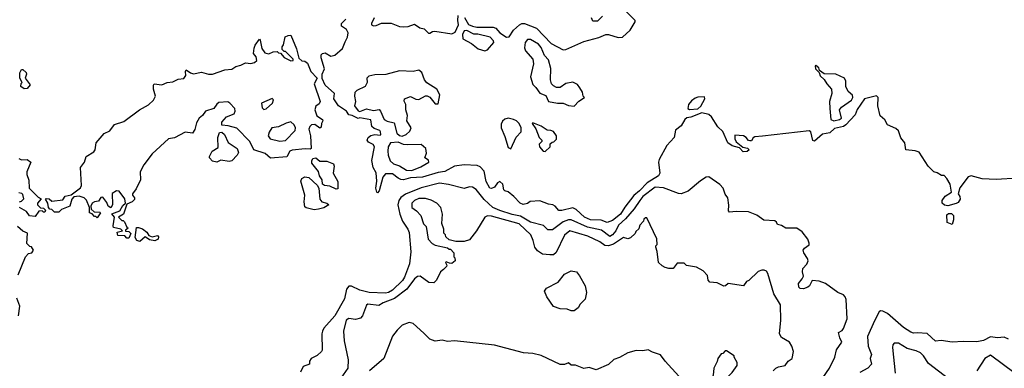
# Model space of a CAD drawing. Extents: x 2239805 to 2396427, y 665731 to 772158.
# Tile 317 of 326: x 2361771 to 2368935, y 741364 to 743902. Entities that reach past the tile are written whole.
import ezdxf

# ---------------------------------------------------------------- set-up
doc = ezdxf.new("R2010")
doc.units = 0

msp = doc.modelspace()

# ---------------------------------------------------------------- linework, layer by layer
at = {"layer": '0CON05XD'}
for points in [[(2364350.8, 743915), (2364330, 743875), (2364330, 743865), (2364345, 743856.2), (2364365, 743858.8), (2364405, 743877.5), (2364475, 743875.6), (2364535, 743853.1), (2364565, 743848.6), (2364597.1, 743852.9), (2364645, 743870), (2364683.1, 743843.1), (2364715, 743835.7), (2364745, 743804.4), (2364755, 743803.1), (2364775, 743815.7), (2364792.1, 743817.9), (2364915, 743798), (2364939.1, 743810.9), (2364963.8, 743865), (2364958, 743895), (2364961.7, 743931.7)], [(2365007.3, 743917.3), (2365036.4, 743866.4), (2365065, 743853.3), (2365098.3, 743848.3), (2365216.4, 743846.4), (2365235, 743840), (2365265, 743806.7), (2365314.2, 743774.2), (2365333.9, 743776.1), (2365363.3, 743825), (2365406.7, 743865), (2365425, 743874), (2365445, 743874), (2365530.6, 743840.6), (2365637.6, 743727.6), (2365725, 743681.2), (2365745.9, 743684.1), (2365875, 743743.8), (2365985, 743772), (2366035, 743793.8), (2366055, 743793.8), (2366125, 743771.2), (2366157.5, 743775), (2366213.3, 743825), (2366250, 743885), (2366250, 743895), (2366170, 743975)], [(2366013, 743927), (2365975, 743890), (2365941.7, 743891.7), (2365932.5, 743915)], [(2364525, 742748), (2364485, 742778.8), (2364431.7, 742778.3), (2364414.3, 742755.7), (2364387.5, 742655), (2364375, 742640), (2364370, 742645), (2364363.3, 742675), (2364370, 742725), (2364365.9, 742785.9), (2364342, 742825), (2364333.9, 742876.1), (2364353.3, 742975), (2364343.8, 742993.8), (2364309.2, 743009.2), (2364298.8, 743025), (2364306.2, 743045), (2364325, 743058), (2364355, 743066.2), (2364395, 743060), (2364400, 743065), (2364397.5, 743085), (2364392.5, 743095), (2364350.3, 743110.3), (2364334.2, 743124.2), (2364325, 743172.5), (2364245, 743186.2), (2364235, 743183.3), (2364190, 743205), (2364165, 743210), (2364150, 743235), (2364090, 743275), (2364057.5, 743325), (2364061.2, 743365), (2363992.9, 743425), (2363972.3, 743472.3), (2363973.2, 743505), (2363990, 743545), (2363964.4, 743625), (2363966, 743645), (2363975, 743656), (2363995, 743659.2), (2364035, 743636.2), (2364065, 743644), (2364119.3, 743690.7), (2364139.3, 743739.3), (2364156, 743775), (2364161.2, 743805), (2364149.7, 743829.7), (2364113.8, 743855), (2364112, 743875), (2364143.4, 743906.6)], [(2362565, 742310), (2362551.7, 742311.7), (2362537, 742327), (2362485, 742330), (2362480, 742355), (2362520, 742365), (2362507, 742377), (2362455, 742390), (2362450.7, 742400.7), (2362460, 742465), (2362441.7, 742488.3), (2362499.3, 742510.7), (2362520.7, 742549.3), (2362540, 742565), (2362537, 742597), (2362495, 742652.5), (2362475, 742656.7), (2362443.3, 742636.7), (2362446.2, 742553.8), (2362435, 742532.5), (2362413.8, 742543.8), (2362405, 742570), (2362375, 742610), (2362361.7, 742608.3), (2362345, 742580), (2362315, 742576.7), (2362297.5, 742565), (2362290, 742545), (2362291.7, 742521.7), (2362312.5, 742502.5), (2362355, 742500), (2362360, 742495), (2362335, 742460), (2362325, 742470), (2362315, 742470), (2362298.3, 742488.3), (2362280, 742495), (2362280, 742535), (2362258.3, 742588.3), (2362240, 742605), (2362205, 742616.7), (2362165, 742612.5), (2362150, 742595), (2362136.4, 742543.6), (2362075, 742520), (2362055, 742500), (2362025, 742500), (2362005, 742520), (2361991.7, 742521.7), (2361980, 742535), (2361977, 742567), (2361960, 742595), (2361965, 742600), (2361985, 742597.5), (2362005, 742580), (2362085, 742590), (2362103.3, 742616.7), (2362145, 742627.5), (2362212.7, 742677.3), (2362222, 742695), (2362214.5, 742825.5), (2362243.8, 742865), (2362254.2, 742905), (2362310.5, 742939.5), (2362320, 742955), (2362326.7, 743005), (2362385, 743072), (2362426.8, 743093.2), (2362461.7, 743138.3), (2362529.2, 743160.8), (2362643.3, 743245), (2362707.9, 743282.1), (2362744.4, 743315.6), (2362760, 743345), (2362744.2, 743395), (2362743.9, 743426.1), (2362750, 743435), (2362805, 743428), (2362845, 743443.8), (2362885, 743448.6), (2362925, 743467.5), (2362965.9, 743474.1), (2362980, 743495), (2362977.5, 743525), (2362983.3, 743536.7), (2363015, 743513.8), (2363035, 743508), (2363095, 743520.8), (2363145, 743506), (2363175, 743506), (2363265, 743537.5), (2363315, 743542), (2363345, 743561.2), (2363380.5, 743569.5), (2363415, 743586.7), (2363453.9, 743583.9), (2363480.7, 743589.3), (2363497.5, 743605), (2363490.7, 743630.7), (2363472.5, 743655), (2363476.7, 743695), (2363483.8, 743715), (2363515, 743760), (2363521.7, 743751.7), (2363532.3, 743692.3), (2363555, 743660), (2363585, 743652.5), (2363615, 743666.7), (2363645, 743670), (2363655, 743660), (2363668.3, 743658.3), (2363695, 743627.5), (2363745, 743602.5), (2363760, 743605), (2363760, 743615), (2363705, 743670), (2363695, 743670), (2363680, 743685), (2363680, 743705), (2363691.7, 743718.3), (2363703.9, 743776.1), (2363725, 743787.5), (2363745, 743790), (2363785, 743690), (2363801.7, 743621.7), (2363823, 743603), (2363845, 743600), (2363865, 743586), (2363888.5, 743525), (2363935.5, 743475), (2363914.2, 743435), (2363957.8, 743305), (2363950.6, 743289.4), (2363925, 743273.3), (2363919.2, 743245), (2363932.2, 743202.2), (2363975, 743176.2), (2363978, 743165), (2363967.5, 743145), (2363965, 743120), (2363955, 743112.5), (2363919.3, 743139.3), (2363895, 743136.7), (2363882, 743125), (2363876, 743105), (2363887.1, 743055), (2363892.5, 742965), (2363885, 742960), (2363847.3, 742962.7), (2363755, 742950.8), (2363736, 742944), (2363715, 742902.5), (2363595, 742892.5), (2363557.7, 742927.7), (2363475, 742953.3), (2363446.2, 743015), (2363352.3, 743112.3), (2363288.3, 743128.3), (2363243, 743133), (2363242.5, 743155), (2363275, 743193.3), (2363333, 743217), (2363340, 743235), (2363337.5, 743255), (2363300, 743295), (2363285, 743303.3), (2363221.2, 743298.8), (2363205, 743286.7), (2363183.3, 743255), (2363123.9, 743236.1), (2363102.5, 743205), (2363076.1, 743183.9), (2363058.3, 743151.7), (2363045, 743102.5), (2363027.5, 743075), (2362975, 743083.3), (2362897.7, 743042.3), (2362855, 743033.3), (2362734.1, 742925.9), (2362674.3, 742845.7), (2362648.8, 742795), (2362650, 742735), (2362619.7, 742670.3), (2362592.5, 742635), (2362592.5, 742625), (2362607.5, 742605), (2362607, 742593), (2362590, 742575), (2362551.7, 742558.3), (2362527.5, 742485), (2362490, 742465), (2362515, 742440), (2362525, 742440), (2362535, 742430), (2362551.7, 742391.7), (2362560, 742385), (2362541.7, 742368.3), (2362541.7, 742361.7), (2362565, 742360), (2362580, 742345), (2362565, 742310)], [(2365155, 743675.8), (2365175, 743682), (2365220, 743735), (2365218.3, 743748.3), (2365195, 743773.3), (2365105, 743796.7), (2365075, 743796.7), (2365025, 743822.5), (2365005, 743820), (2364992.5, 743795), (2364995, 743762.5), (2365058.3, 743728.3), (2365108.3, 743688.3), (2365155, 743675.8)], [(2365805, 743272.5), (2365840.7, 743309.3), (2365880, 743335), (2365870, 743345), (2365867.5, 743375), (2365846.1, 743406.1), (2365829.3, 743429.3), (2365795, 743447.5), (2365745, 743437.5), (2365705, 743407.5), (2365678.3, 743408.3), (2365655, 743420), (2365640, 743435), (2365633.6, 743463.6), (2365635.9, 743545.9), (2365618.3, 743608.3), (2365590.3, 743640.3), (2365565, 743700), (2365545, 743723.8), (2365487.7, 743757.7), (2365465, 743757.5), (2365450, 743735), (2365443.6, 743696.4), (2365451.2, 743675), (2365504.2, 743614.2), (2365508.8, 743581.2), (2365488, 743485), (2365505, 743428.8), (2365527.9, 743407.9), (2365555, 743366.7), (2365599.3, 743349.3), (2365620, 743305), (2365685, 743293.8), (2365725, 743293.8), (2365765, 743276.2), (2365805, 743272.5)], [(2361805, 743397.5), (2361780, 743415), (2361783, 743437), (2361790, 743445), (2361772.5, 743475), (2361772.5, 743515), (2361785, 743540), (2361795, 743540), (2361818.3, 743518.3), (2361820, 743505), (2361810, 743475), (2361847, 743427), (2361825, 743400), (2361805, 743397.5)], [(2364555, 743052.5), (2364582.5, 743065), (2364609.5, 743090.5), (2364618.8, 743115), (2364587.5, 743165), (2364592.5, 743205), (2364580, 743245), (2364580, 743285), (2364568.3, 743308.3), (2364570, 743325), (2364615, 743342.5), (2364653, 743323), (2364675, 743320), (2364725, 743347.5), (2364735, 743347.5), (2364755, 743337.5), (2364795, 743290), (2364815, 743290), (2364827.5, 743355), (2364807.5, 743395), (2364733, 743443), (2364716.2, 743465), (2364698.3, 743518.3), (2364675, 743533.8), (2364633.6, 743523.6), (2364535, 743528.8), (2364435, 743503.3), (2364355, 743500.8), (2364310.7, 743489.3), (2364297.5, 743475), (2364299.2, 743445), (2364283.9, 743416.1), (2364223.9, 743386.1), (2364209.3, 743370.7), (2364206.2, 743345), (2364213.6, 743306.4), (2364206.7, 743275), (2364235, 743237.5), (2364245, 743233.3), (2364295, 743252.5), (2364345, 743240), (2364387, 743247), (2364397.5, 743235), (2364422.5, 743175), (2364445, 743162.5), (2364495, 743150), (2364516.4, 743076.4), (2364535, 743057.5), (2364555, 743052.5)], [(2367695, 743164.2), (2367735.8, 743174.2), (2367750, 743185), (2367736.2, 743245), (2367750, 743265), (2367823.3, 743315), (2367832.5, 743335), (2367831.7, 743351.7), (2367798.3, 743378.3), (2367783.3, 743415), (2367782.5, 743455), (2367772.5, 743475), (2367710, 743505), (2367625, 743507.5), (2367591.7, 743531.7), (2367585, 743550), (2367565, 743567.5), (2367560, 743565), (2367562.5, 743545), (2367587.5, 743517.5), (2367595, 743492.5), (2367625, 743466.7), (2367643.9, 743433.9), (2367677.1, 743395), (2367680.6, 743365), (2367664.4, 743305), (2367665.6, 743255), (2367674.2, 743175), (2367695, 743164.2)], [(2363548.3, 743248.3), (2363565, 743252.5), (2363610, 743295), (2363617.5, 743317.5), (2363607.5, 743327.5), (2363530, 743295), (2363535, 743260), (2363548.3, 743248.3)], [(2369035, 742748.8), (2368875, 742738.1), (2368775, 742743.1), (2368695, 742763.8), (2368671.7, 742758.3), (2368613, 742677), (2368600, 742635), (2368612.5, 742615), (2368613.3, 742595), (2368599.3, 742570.7), (2368585, 742562.5), (2368525, 742546.7), (2368501.2, 742551.2), (2368482.5, 742565), (2368482.5, 742585), (2368505, 742617.5), (2368550, 742645), (2368542.5, 742705), (2368517.5, 742745), (2368497, 742767), (2368478.3, 742768.3), (2368447.7, 742787.7), (2368423.8, 742793.8), (2368381.2, 742835), (2368316.6, 742936.6), (2368286.4, 742946.4), (2368220, 742955), (2368212.5, 743005), (2368181.7, 743041.7), (2368165, 743092.5), (2368145, 743108.8), (2368086.1, 743136.1), (2368065, 743172.5), (2368032.3, 743202.3), (2368016, 743275), (2368016.4, 743336.4), (2368005, 743347.5), (2367917.5, 743325), (2367865, 743246.7), (2367850.3, 743209.7), (2367782.5, 743135), (2367765.8, 743124.2), (2367700.5, 743109.5), (2367665, 743077.5), (2367612, 743068), (2367555, 743017.5), (2367543, 743023), (2367528.8, 743085), (2367515, 743092), (2367175, 743054.2), (2367121.2, 743048.8), (2367108.3, 743041.7), (2367095, 743020), (2367085, 743020), (2367075, 743022.5), (2367057.5, 743045), (2367037.3, 743057.3), (2366975, 743060), (2366973.8, 743035), (2366985, 743012.5), (2367033.3, 742973.3), (2367067, 742967), (2367080, 742955), (2367065, 742942.5), (2367035, 742940), (2367008.8, 742968.8), (2366954.2, 742984.2), (2366924.3, 743004.3), (2366888.3, 743088.3), (2366851.2, 743121.2), (2366804.1, 743194.1), (2366785, 743211.2), (2366735, 743223.3), (2366655, 743192), (2366625, 743186.7), (2366611.2, 743175), (2366585, 743128), (2366542.2, 743097.8), (2366533.3, 743045), (2366480.8, 742985), (2366424, 742885), (2366420, 742865), (2366428.8, 742785), (2366420, 742765), (2366336.1, 742713.9), (2366282.2, 742655), (2366238.8, 742621.2), (2366175, 742536.2), (2366143.8, 742485), (2366085, 742440), (2366045, 742425.6), (2366002.1, 742442.1), (2365923.3, 742445), (2365881.2, 742465), (2365819.5, 742519.5), (2365795, 742532.5), (2365715, 742512.9), (2365695, 742513.8), (2365667.5, 742545), (2365650, 742555), (2365618.3, 742558.3), (2365555, 742582.5), (2365485, 742577.5), (2365465, 742562.5), (2365435, 742556.7), (2365412.5, 742565), (2365367.5, 742615), (2365325, 742647.5), (2365300, 742655), (2365293, 742663), (2365286.7, 742705), (2365265, 742722.5), (2365247, 742713), (2365225, 742682.5), (2365205, 742672.5), (2365192.5, 742675), (2365165, 742722.5), (2365150, 742800), (2365121.2, 742831.2), (2365099.5, 742839.5), (2365005, 742845.7), (2364935, 742835.7), (2364865, 742797.1), (2364815, 742789.4), (2364702.5, 742755), (2364615, 742749.2), (2364565, 742735.8), (2364545, 742737.5), (2364525, 742748)], [(2366645, 743247.5), (2366705, 743252.5), (2366728.3, 743271.7), (2366757.5, 743325), (2366755, 743340), (2366705, 743337.5), (2366685, 743330), (2366658.3, 743311.7), (2366637.5, 743285), (2366633.3, 743255), (2366645, 743247.5)], [(2363665, 743016.7), (2363705, 743023.3), (2363776.7, 743095), (2363778.8, 743115), (2363768.8, 743135), (2363745, 743157.5), (2363710.5, 743149.5), (2363655, 743122.5), (2363606.4, 743113.6), (2363586.1, 743083.9), (2363580, 743055), (2363594.3, 743034.3), (2363665, 743016.7)], [(2365345, 742962.5), (2365383.9, 743046.1), (2365420, 743085), (2365420, 743115), (2365405.8, 743145.8), (2365385.8, 743165.8), (2365365, 743176.2), (2365325, 743183.8), (2365302.3, 743177.7), (2365285, 743162.5), (2365275, 743140), (2365273.8, 743115), (2365301.7, 743051.7), (2365325, 742970), (2365345, 742962.5)], [(2365595, 742942.5), (2365630, 742975), (2365631.7, 742998.3), (2365645, 743010), (2365658.3, 743011.7), (2365678.3, 743031.7), (2365677.5, 743055), (2365655, 743087.5), (2365636.1, 743096.1), (2365608.3, 743098.3), (2365566.7, 743126.7), (2365505, 743150), (2365500, 743145), (2365527, 743107), (2365550, 743045), (2365570, 743025), (2365570, 743015), (2365550, 742995), (2365552.5, 742975), (2365580, 742945), (2365595, 742942.5)], [(2363205, 742863.3), (2363175, 742872.5), (2363152.5, 742895), (2363152.5, 742905), (2363172.5, 742945), (2363215, 742970), (2363213.8, 743045), (2363225, 743080), (2363241.7, 743081.7), (2363262.5, 743065), (2363287, 743007), (2363352.5, 742965), (2363363.3, 742935), (2363353.3, 742915), (2363315, 742873.8), (2363295, 742868.8), (2363235, 742880), (2363205, 742863.3)], [(2364625, 742803.3), (2364690.7, 742829.3), (2364747.5, 742865), (2364745, 742880), (2364720, 742895), (2364730.7, 742929.3), (2364726.7, 742965), (2364693.6, 742993.6), (2364595, 742990), (2364563.9, 742993.9), (2364525, 743010), (2364470, 743005), (2364452.5, 742975), (2364450, 742945), (2364451.2, 742915), (2364466.7, 742875), (2364491.7, 742851.7), (2364535, 742836.7), (2364585, 742806.2), (2364625, 742803.3)], [(2361765, 742890), (2361785, 742882.5), (2361825, 742883.3), (2361852.5, 742865), (2361822.5, 742795), (2361822.5, 742775), (2361837, 742733), (2361840, 742675), (2361905, 742610), (2361928.3, 742598.3), (2361900, 742565), (2361900, 742555), (2361921.7, 742531.7), (2361945, 742530), (2361960, 742515), (2361955, 742500), (2361945, 742500), (2361935, 742510), (2361911.7, 742508.3), (2361885, 742470)], [(2364075, 742666.7), (2364028.8, 742688.8), (2363990, 742695), (2363973.6, 742703.6), (2363972.5, 742735), (2363953.3, 742765), (2363945.9, 742795.9), (2363896.1, 742856.1), (2363896.2, 742875), (2363905, 742890), (2363925, 742896.7), (2363955, 742871.2), (2364005, 742872.5), (2364055, 742853.3), (2364060, 742835), (2364051.2, 742785), (2364085, 742722.5), (2364085, 742670), (2364075, 742666.7)], [(2367615.4, 741294.6), (2367664.5, 741365.5), (2367702.1, 741445), (2367715, 741498.8), (2367753.3, 741555), (2367738.8, 741585), (2367730, 741625), (2367755, 741640), (2367765, 741653.3), (2367791.9, 741725), (2367784.3, 741865), (2367777.5, 741885), (2367765, 741897.5), (2367725, 741916), (2367635, 741981.2), (2367588.3, 741998.3), (2367538, 742002), (2367519.1, 741965), (2367506.6, 741953.4), (2367475, 741942.9), (2367451.2, 741945), (2367441.4, 741955), (2367439.1, 741980.9), (2367465.8, 742014.2), (2367473.8, 742035), (2367466.9, 742065), (2367468.6, 742091.4), (2367498.3, 742121.7), (2367507.3, 742147.3), (2367504.2, 742164.2), (2367477.5, 742205), (2367472.5, 742225), (2367480.7, 742239.3), (2367515, 742262.5), (2367516.2, 742275), (2367506, 742305), (2367465, 742356.7), (2367425, 742383.8), (2367345, 742383.3), (2367315, 742402.5), (2367285, 742410), (2367278.3, 742428.3), (2367265, 742437.5), (2367185, 742442.5), (2367135, 742478), (2367075, 742502.5), (2366985, 742506), (2366935, 742500), (2366929.3, 742509.3), (2366931.7, 742551.7), (2366923.3, 742605), (2366905, 742632.5), (2366888.6, 742675), (2366865, 742700.8), (2366785, 742758), (2366765, 742756), (2366725, 742729.2), (2366635, 742652.5), (2366585, 742634.4), (2366565, 742635.6), (2366455, 742676.9), (2366395, 742682.6), (2366305.5, 742614.5), (2366283.6, 742585), (2366242.9, 742525), (2366178.6, 742451.4), (2366128.8, 742405), (2366108.1, 742365), (2366085, 742336.5), (2366065, 742324.5), (2366005, 742369.3), (2365901.6, 742391.6), (2365785, 742444.6), (2365764.5, 742444.5), (2365725, 742430.9), (2365647.3, 742372.7), (2365615, 742371.9), (2365582.2, 742402.2), (2365488, 742428), (2365415, 742471.9), (2365355, 742482.7), (2365265, 742511.8), (2365214.8, 742534.8), (2365151.5, 742591.5), (2365091.4, 742665), (2365065, 742682.9), (2365045, 742686), (2365005, 742671.9), (2364891.2, 742701.2), (2364825, 742711.3), (2364692.9, 742677.1), (2364578.1, 742631.9), (2364543.4, 742606.6), (2364529.5, 742585), (2364523.5, 742555), (2364537, 742487), (2364557.8, 742435), (2364596.2, 742376.2), (2364605, 742352.5), (2364617.9, 742212.1), (2364606.9, 742125), (2364571.9, 742028.1), (2364556.3, 742003.6), (2364485, 741931.8), (2364455, 741916.2), (2364432, 741912), (2364315, 741915.6), (2364245, 741933.2), (2364185, 741961.5), (2364165, 741960.6), (2364149.8, 741940.2), (2364135, 741870), (2364064.4, 741745.6), (2363985, 741656.7), (2363973.8, 741635), (2363968.8, 741615), (2363973, 741497), (2363967.5, 741485), (2363935, 741457.5), (2363892.5, 741435), (2363880, 741415), (2363880, 741395), (2363833.6, 741376.4), (2363814.2, 741335)], [(2363915, 742517.5), (2363855, 742532.5), (2363845, 742540), (2363841.2, 742575), (2363846.7, 742625), (2363816.7, 742725), (2363823.3, 742745), (2363845, 742756.7), (2363875, 742753.3), (2363936.4, 742696.4), (2363946.7, 742675), (2363953.9, 742593.9), (2363970, 742575), (2364007, 742567), (2364020, 742555), (2363985, 742532.5), (2363945, 742522.5), (2363915, 742517.5)], [(2361770, 742575), (2361785, 742580), (2361801.7, 742598.3), (2361795, 742630), (2361787, 742637), (2361765, 742640)], [(2367252.5, 741345), (2367272.5, 741365), (2367292.5, 741375), (2367340, 741385), (2367362.5, 741415), (2367392.5, 741435), (2367402.5, 741485), (2367390, 741525), (2367373, 741553), (2367315, 741587.5), (2367300, 741615), (2367310, 741715), (2367306, 741825), (2367258.8, 741905), (2367214.2, 742054.2), (2367205, 742070), (2367189.3, 742079.3), (2367170.7, 742079.3), (2367145, 742067.5), (2367076.4, 742003.6), (2367060, 741995), (2367037, 741963), (2366925, 741980), (2366907, 741963), (2366895, 741962.5), (2366847, 741987), (2366791.7, 741991.7), (2366780, 742005), (2366775, 742040), (2366745, 742072.5), (2366695, 742100), (2366623, 742113), (2366605, 742130), (2366555, 742130), (2366525, 742090), (2366495, 742090), (2366468.3, 742098.3), (2366445, 742110), (2366420, 742135), (2366410, 742215), (2366400, 742245), (2366400, 742255), (2366410, 742265), (2366407, 742307), (2366335, 742460), (2366325, 742460), (2366311.7, 742448.3), (2366310, 742435), (2366283, 742407), (2366275, 742380), (2366255, 742360), (2366250, 742345), (2366215, 742312.5), (2366195, 742307.5), (2366165, 742316.7), (2366092.2, 742267.8), (2366055.5, 742254.5), (2366028.7, 742258.7), (2365993.4, 742283.4), (2365905, 742326.7), (2365775, 742364), (2365735, 742333.8), (2365674.3, 742205.7), (2365655, 742190), (2365629.7, 742189.7), (2365575, 742195.6), (2365538.3, 742218.3), (2365519.4, 742245), (2365508.2, 742295), (2365491.4, 742335), (2365405, 742415.5), (2365205, 742470.9), (2365175, 742472.9), (2365155.8, 742464.2), (2365096.1, 742363.9), (2365045, 742300), (2365005, 742287.5), (2364945, 742287.5), (2364895, 742300), (2364871.7, 742321.7), (2364870, 742335), (2364858.3, 742348.3), (2364856.4, 742376.4), (2364843, 742417), (2364847.5, 742485), (2364836.2, 742535), (2364805.6, 742565.6), (2364765, 742587.5), (2364725, 742598.8), (2364675, 742600), (2364643.8, 742585), (2364625, 742566.2), (2364624, 742535), (2364659.3, 742509.3), (2364690, 742475), (2364710, 742415), (2364730, 742395), (2364743, 742303), (2364771.7, 742271.7), (2364795, 742260), (2364885, 742240), (2364895, 742230), (2364905, 742230), (2364930, 742205), (2364930, 742175), (2364937, 742167), (2364940, 742145), (2364915, 742127.5), (2364898.3, 742128.3), (2364875, 742140), (2364870, 742135), (2364880, 742115), (2364877.5, 742105), (2364855, 742083.8), (2364832, 742065), (2364804.2, 742005.8), (2364785, 741986.2), (2364747.9, 741987.9), (2364685, 742034.2), (2364665, 742031.4), (2364645, 742014.3), (2364588.9, 741941.1), (2364497.6, 741872.4), (2364415, 741841.2), (2364385, 741822.2), (2364305, 741830.8), (2364295, 741823.3), (2364265.7, 741745), (2364251.3, 741728.7), (2364215, 741718.6), (2364165, 741727.3), (2364146.2, 741715), (2364128, 741635), (2364131.5, 741565), (2364160.8, 741425), (2364160, 741365), (2364075, 741244)], [(2361885, 742470), (2361843, 742473), (2361820, 742505), (2361770, 742535)], [(2368555, 742410), (2368520, 742425), (2368518.3, 742481.7), (2368528.3, 742491.7), (2368551.7, 742491.7), (2368566.4, 742476.4), (2368566.4, 742443.6), (2368555, 742410)], [(2361760, 742045), (2361813.9, 742176.1), (2361835, 742200), (2361860, 742205), (2361872.5, 742225), (2361858.3, 742248.3), (2361845, 742250), (2361823, 742273), (2361828.3, 742348.3), (2361795, 742361.2), (2361755, 742396.5)], [(2362645, 742287.5), (2362623.9, 742293.9), (2362612.5, 742315), (2362621.7, 742388.3), (2362635, 742390), (2362665, 742380), (2362696.7, 742355), (2362711.7, 742331.7), (2362735, 742320), (2362775, 742330), (2362781.7, 742321.7), (2362780, 742305), (2362755, 742292.5), (2362715, 742300), (2362685, 742320), (2362645, 742287.5)], [(2365785, 741782), (2365755, 741793.8), (2365705, 741795.8), (2365655, 741814.3), (2365605.7, 741885), (2365590.6, 741925), (2365605, 741947.5), (2365689.5, 741990.5), (2365735, 742050), (2365785, 742073.8), (2365822.5, 742065), (2365845, 742036.7), (2365884.5, 741965), (2365894.5, 741915.5), (2365885, 741868), (2365849.2, 741830.8), (2365834, 741805), (2365805, 741782.5), (2365785, 741782)], [(2361763.3, 741745), (2361772.5, 741815), (2361750, 741875)], [(2368965, 741575.7), (2368935, 741590), (2368886.8, 741586.8), (2368835, 741592.5), (2368785, 741566.2), (2368735, 741556.2), (2368635, 741560), (2368555, 741553.3), (2368475, 741566.7), (2368435, 741562.5), (2368375, 741616.7), (2368305, 741622.5), (2368275, 741618.6), (2368255, 741625.8), (2368201.4, 741661.4), (2368085, 741764), (2368050.5, 741780.5), (2368035, 741781.2), (2368025.9, 741774.1), (2367991.7, 741708.3), (2367941.1, 741595), (2367944.3, 741525), (2367968, 741465), (2367960, 741435), (2367970, 741395), (2367942.5, 741365), (2367885, 741334)], [(2366566.4, 741306.4), (2366467.5, 741415), (2366433, 741463), (2366375, 741481.2), (2366345, 741497.5), (2366305, 741490), (2366257, 741493), (2366195, 741477.5), (2366136.7, 741443.3), (2366095, 741427.5), (2366055, 741392.5), (2365965, 741352.5), (2365915, 741370), (2365875, 741362.5), (2365815, 741387.5), (2365785, 741387.5), (2365765, 741402.5), (2365735, 741392.5), (2365705, 741392.5), (2365565, 741457.5), (2365505, 741472.5), (2365437, 741477), (2365225, 741533.3), (2364935, 741563.8), (2364885, 741558.8), (2364845, 741568.8), (2364795, 741561.2), (2364755, 741576.7), (2364710.8, 741620.8), (2364635, 741690), (2364605, 741696.7), (2364555, 741676.7), (2364518.3, 741641.7), (2364485, 741597.5), (2364420, 741435), (2364317.5, 741345)], [(2368570, 741255), (2368385, 741398.1), (2368347.1, 741455), (2368325, 741475.8), (2368295, 741491.4), (2368227.4, 741507.4), (2368165, 741548), (2368135, 741547.5), (2368123.3, 741535), (2368120.8, 741515), (2368141.7, 741328.3)], [(2366855, 741227.5), (2366865, 741233.3), (2366900, 741280), (2366955, 741332.5), (2366992.5, 741385), (2366992.5, 741405), (2366970, 741445), (2366970, 741455), (2366915, 741490), (2366905, 741490), (2366888.3, 741471.7), (2366875, 741470), (2366850, 741435), (2366847, 741413), (2366822.5, 741365), (2366817.5, 741315), (2366803.6, 741276.4), (2366813, 741243), (2366825, 741230), (2366855, 741227.5)], [(2369014.4, 741325), (2368835, 741458.6), (2368794.4, 741435), (2368734.3, 741345)]]:
    msp.add_lwpolyline(points, dxfattribs=at)

doc.saveas('drawing.dxf')
